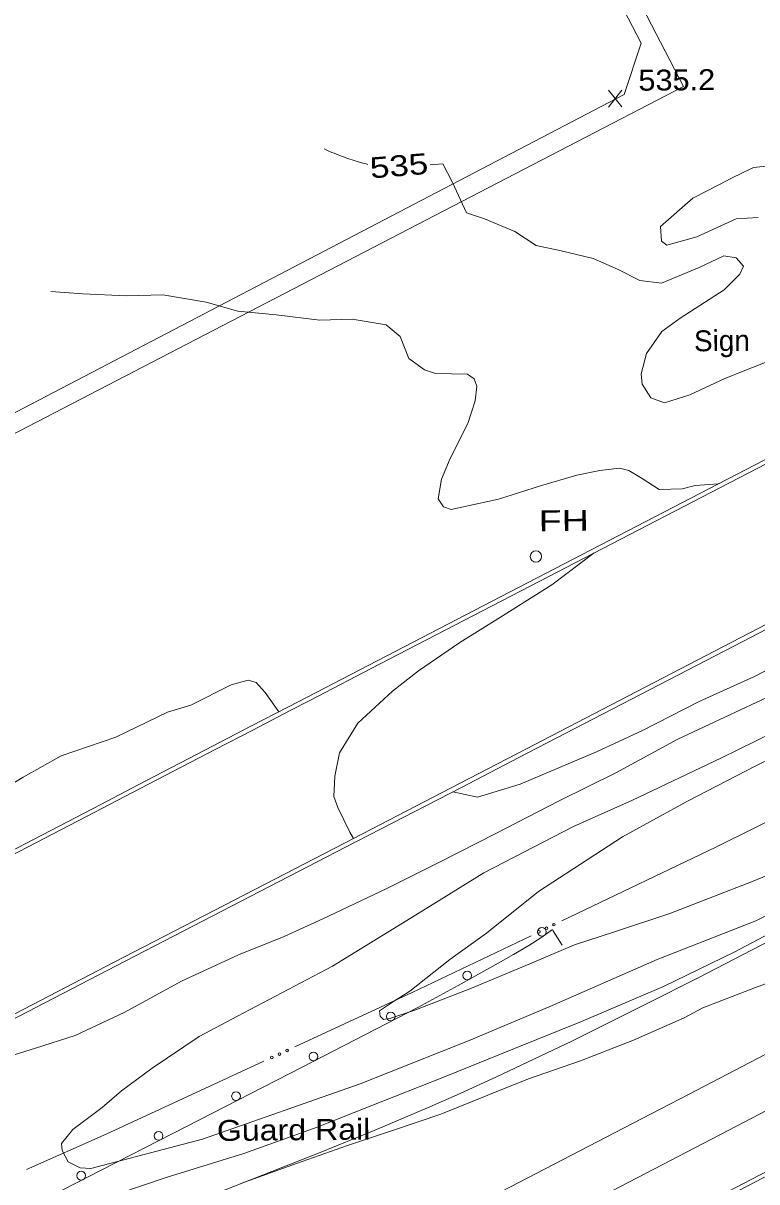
# Model space of a CAD drawing. Extents: x 2361284 to 2366480, y 6976556 to 6985346.
# Drawn here: x 2362547.3 to 2362716, y 6978202.6 to 6978468.8 of the extents above; entities that cross this region are included whole.
import ezdxf
from ezdxf.enums import TextEntityAlignment as Align

# ---------------------------------------------------------------- set-up
doc = ezdxf.new("R2010")
doc.units = 0
doc.header["$LTSCALE"] = 1.9
for name, color, linetype, lineweight in [('11', 7, 'Continuous', 13), ('12', 7, 'Continuous', 13), ('13', 7, 'Continuous', 13), ('14', 7, 'Continuous', 13), ('17', 7, 'Continuous', 13), ('21', 7, 'Continuous', 13), ('3', 7, 'Continuous', 13), ('4', 7, 'Continuous', 13), ('5', 7, 'Continuous', 13), ('7', 7, 'Continuous', 13)]:
    doc.layers.add(name, color=color, linetype=linetype, lineweight=lineweight)

msp = doc.modelspace()

# ---------------------------------------------------------------- linework, layer by layer
at = {"layer": '11'}
msp.add_circle((2362665.21, 6978346.277), 1.3, dxfattribs=at)
at = {"layer": '12'}
for p, q in [((2362684.964, 6978449.562), (2362681.847, 6978453.413)), ((2362681.884, 6978449.533), (2362684.927, 6978453.442))]:
    msp.add_line(p, q, dxfattribs=at)
for points in [[(2362626.59, 6978436.374), (2362626.409, 6978436.403), (2362625.063, 6978436.761), (2362624.396, 6978436.95), (2362623.402, 6978437.248), (2362621.926, 6978437.727), (2362620.952, 6978438.07), (2362620.468, 6978438.249), (2362619.744, 6978438.527), (2362618.786, 6978438.918), (2362618.309, 6978439.121), (2362617.597, 6978439.438), (2362616.535, 6978439.939)], [(2362721.334, 6978392.263), (2362708.652, 6978387.162), (2362700.558, 6978383.424), (2362694.735, 6978381.579), (2362691.603, 6978382.769), (2362689.594, 6978385.881), (2362689.39, 6978388.221), (2362690.607, 6978392.921), (2362694.119, 6978397.994), (2362698.37, 6978401.064), (2362708.499, 6978407.512), (2362712.067, 6978411.117), (2362712.887, 6978412.964), (2362711.269, 6978414.868), (2362708.403, 6978415.358), (2362702.7, 6978412.647), (2362694.043, 6978409.094), (2362689.067, 6978409.687), (2362683.972, 6978412.329), (2362678.337, 6978414.775), (2362671.022, 6978416.496), (2362665.24, 6978417.731), (2362660.348, 6978420.955), (2362653.41, 6978423.888), (2362649.237, 6978425.208), (2362646.012, 6978432.169), (2362643.77, 6978436.488), (2362640.852, 6978436.3)]]:
    msp.add_lwpolyline(points, dxfattribs=at)
at = {"layer": '13'}
for points in [[(2362716.322, 6978424.137), (2362711.224, 6978423.858), (2362702.163, 6978419.702), (2362695.291, 6978417.777), (2362694.106, 6978418.755), (2362693.87, 6978422.093), (2362701.268, 6978428.603), (2362707.428, 6978431.773), (2362710.016, 6978433.117), (2362715.252, 6978435.637), (2362725.552, 6978436.725)], [(2362707.123, 6978362.947), (2362705.044, 6978362.787), (2362701.786, 6978362.576), (2362698.853, 6978361.797), (2362693.514, 6978361.656), (2362689.62, 6978364.18), (2362686.572, 6978366.041), (2362684.417, 6978366.58), (2362679.881, 6978366.018), (2362674.622, 6978364.968), (2362666.285, 6978362.518), (2362656.593, 6978359.445), (2362649.228, 6978357.855), (2362645.678, 6978357.116), (2362643.94, 6978357.695), (2362642.751, 6978359.561), (2362643.499, 6978364.052), (2362645.484, 6978368.76), (2362649.507, 6978376.859), (2362651.197, 6978382.045), (2362651.581, 6978385.436), (2362650.999, 6978387.114), (2362649.439, 6978388.149), (2362642.079, 6978388.289), (2362639.58, 6978389.176), (2362635.944, 6978391.801), (2362633.966, 6978396.812), (2362630.75, 6978399.531), (2362622.948, 6978400.807), (2362615.51, 6978400.556), (2362605.508, 6978401.781), (2362596.639, 6978402.627), (2362589.379, 6978404.738), (2362579.412, 6978406.413), (2362571.033, 6978406.174), (2362560.99, 6978406.638), (2362553.654, 6978407.18)], [(2362848.196, 6978384.358), (2362832.294, 6978376.096), (2362818.993, 6978369.85), (2362809.797, 6978365.153), (2362799.715, 6978360.106), (2362786.756, 6978353.572), (2362772.973, 6978346.521), (2362760.389, 6978340.492), (2362749.421, 6978336.007), (2362733.705, 6978328.157), (2362715.423, 6978318.743), (2362702.758, 6978312.941), (2362689.73, 6978306.328), (2362679.095, 6978301.426), (2362661.556, 6978293.998), (2362651.753, 6978290.975), (2362646.082, 6978292.241)], [(2362841.741, 6978374.456), (2362826.715, 6978366.534), (2362811.379, 6978358.637), (2362794.832, 6978349.879), (2362784.19, 6978344.708), (2362768.538, 6978337.398), (2362756.52, 6978332.014), (2362746.053, 6978327.324), (2362732.175, 6978320.852), (2362719.434, 6978314.43), (2362697.819, 6978304.335), (2362683.562, 6978296.609), (2362670.533, 6978290.154), (2362655.824, 6978282.544), (2362643.364, 6978276.196), (2362630.952, 6978269.976), (2362616.227, 6978263.066), (2362607.316, 6978258.951), (2362596.785, 6978254.772), (2362583.742, 6978248.696), (2362570.519, 6978241.55), (2362559.26, 6978236.213), (2362550.136, 6978233.316), (2362545.21, 6978231.769)], [(2362623.262, 6978281.525), (2362622.449, 6978282.927), (2362619.676, 6978288.58), (2362618.761, 6978291.161), (2362618.956, 6978295.853), (2362620.006, 6978301.145), (2362624.29, 6978307.996), (2362632.25, 6978315.381), (2362638.197, 6978320.008), (2362647.726, 6978326.489), (2362657.05, 6978332.318), (2362668.851, 6978339.781), (2362678.611, 6978347.104)], [(2362606.115, 6978310.613), (2362602.962, 6978315.072), (2362600.891, 6978317.323), (2362599.072, 6978317.856), (2362595.125, 6978316.798), (2362585.879, 6978312.11), (2362580.474, 6978310.519), (2362568.627, 6978304.796), (2362556.059, 6978300.457), (2362547.294, 6978295.592), (2362536.815, 6978289.202), (2362529.547, 6978282.674), (2362517.762, 6978275.611), (2362508.376, 6978271.131), (2362503.665, 6978270.847), (2362501.428, 6978271.825), (2362497.551, 6978276.719), (2362491.32, 6978281.01)], [(2362847.789, 6978317.85), (2362836.194, 6978314.05), (2362821.189, 6978308.218), (2362806.037, 6978302.073), (2362789.176, 6978293.622), (2362771.136, 6978285.03), (2362751.265, 6978275.731), (2362732.727, 6978266.954), (2362710.755, 6978255.375), (2362694.51, 6978247.49), (2362675.645, 6978239.49), (2362660.303, 6978233.244), (2362643.826, 6978226.557), (2362627.446, 6978220.131), (2362614.892, 6978215.171), (2362598.049, 6978209.161), (2362580.43, 6978203.692), (2362563.852, 6978198.095)], [(2362733.486, 6978271.311), (2362715.777, 6978262.612), (2362693.051, 6978253.677), (2362668.223, 6978242.839), (2362649.826, 6978235.084), (2362624.818, 6978225.116), (2362588.557, 6978212.421), (2362562.83, 6978205.715), (2362560.449, 6978205.852), (2362557.685, 6978207.246), (2362556.281, 6978209.804), (2362556.156, 6978211.392), (2362558.735, 6978214.647), (2362565.487, 6978219.692), (2362569.9, 6978223.504), (2362576.972, 6978228.75), (2362587.773, 6978235.974), (2362596.609, 6978240.678), (2362618.392, 6978252.197), (2362636.496, 6978263.289), (2362653.189, 6978273.578), (2362673.829, 6978284.255), (2362687.422, 6978290.304), (2362707.682, 6978299.928), (2362723.927, 6978307.903)], [(2362729.974, 6978277.839), (2362715.13, 6978271.697), (2362695.961, 6978264.234), (2362683.249, 6978260.023), (2362674.098, 6978257.036), (2362663.789, 6978252.729), (2362650.411, 6978247.08), (2362637.388, 6978242.036), (2362631.875, 6978240.194), (2362630.158, 6978239.887), (2362629.371, 6978240.65), (2362629.249, 6978241.919), (2362632.469, 6978244.03), (2362636.246, 6978246.426), (2362645.429, 6978253.664), (2362653.83, 6978259.753), (2362665.811, 6978269.348), (2362685.113, 6978281.853), (2362700.015, 6978290.064), (2362715.729, 6978298.155), (2362735.515, 6978308.163)], [(2362726.147, 6978251.111), (2362715.673, 6978247.271), (2362703.577, 6978242.556), (2362699.298, 6978240.295), (2362687.646, 6978235.184), (2362675.431, 6978230.397), (2362663.47, 6978226.263), (2362654.124, 6978222.504), (2362643.316, 6978218.181), (2362632.719, 6978214.591), (2362621.914, 6978210.938), (2362610.161, 6978206.835), (2362597.364, 6978202.263)]]:
    msp.add_lwpolyline(points, dxfattribs=at)
at = {"layer": '14'}
for points in [[(2362336.196, 6978020.751), (2362379.564, 6978043.351), (2362401.253, 6978054.641), (2362433.794, 6978071.564), (2362482.62, 6978096.917), (2362498.918, 6978105.366), (2362531.526, 6978122.241), (2362596.753, 6978155.969), (2362629.355, 6978172.856), (2362656.041, 6978186.706), (2362709.395, 6978214.441), (2362744.958, 6978232.945), (2362792.374, 6978257.616), (2362816.086, 6978269.946), (2362851.661, 6978288.425), (2362869.453, 6978297.656), (2362886.948, 6978306.725), (2362921.944, 6978324.848), (2362956.95, 6978342.953), (2362980.292, 6978355.014), (2363026.986, 6978379.118)], [(2362843.378, 6978297.285), (2362830.376, 6978290.516), (2362804.38, 6978276.964), (2362778.389, 6978263.4), (2362743.735, 6978245.315), (2362726.404, 6978236.28), (2362700.398, 6978222.746), (2362687.389, 6978215.99), (2362671.304, 6978207.65), (2362639.123, 6978190.992), (2362574.744, 6978157.708), (2362542.563, 6978141.05), (2362523.455, 6978131.135), (2362510.721, 6978124.515), (2362485.262, 6978111.258), (2362459.811, 6978097.988), (2362425.875, 6978080.294), (2362408.903, 6978071.456), (2362383.435, 6978058.217), (2362370.694, 6978051.61), (2362366.223, 6978049.299), (2362357.267, 6978044.703), (2362348.298, 6978040.133), (2362330.338, 6978031.035)]]:
    msp.add_lwpolyline(points, dxfattribs=at)
at = {"layer": '17'}
msp.add_lwpolyline([(2362497.517, 6978174.032), (2362503.457, 6978176.179), (2362509.336, 6978178.505), (2362524.464, 6978184.989), (2362539.328, 6978192.022), (2362562.119, 6978203.658), (2362584.889, 6978215.336), (2362611.491, 6978228.998), (2362638.062, 6978242.703), (2362647.316, 6978247.691), (2362656.486, 6978252.819), (2362660.047, 6978254.833), (2362663.579, 6978256.896), (2362666.352, 6978258.672), (2362669.044, 6978260.558)], dxfattribs=at)
for centre in [(2362666.585, 6978260.056), (2362649.416, 6978250.014), (2362631.808, 6978240.602), (2362614.033, 6978231.433), (2362596.246, 6978222.292), (2362578.453, 6978213.159), (2362560.657, 6978204.036)]:
    msp.add_circle(centre, 1, dxfattribs=at)
at = {"layer": '21'}
for points in [[(2362725.139, 6978288.723), (2362706.596, 6978279.527), (2362671.145, 6978262.558)], [(2362664.077, 6978259.171), (2362636.729, 6978246.08), (2362609.797, 6978233.613)], [(2362602.678, 6978230.326), (2362566.416, 6978213.54), (2362548.071, 6978205.464)]]:
    msp.add_lwpolyline(points, dxfattribs=at)
for centre in [(2362669.347, 6978261.697), (2362665.884, 6978260.039), (2362667.616, 6978260.868), (2362606.238, 6978231.972), (2362607.981, 6978232.778), (2362604.496, 6978231.165)]:
    msp.add_circle(centre, 0.3, dxfattribs=at)
at = {"layer": '3'}
for points in [[(2362462.946, 6978336.358), (2362464.803, 6978332.781), (2362699.124, 6978454.268), (2362589.904, 6978664.638)], [(2362981.445, 6978467.35), (2362809.007, 6978377.835), (2362710.231, 6978326.575), (2362660.839, 6978300.953), (2362647.619, 6978294.102), (2362621.168, 6978280.42), (2362568.25, 6978253.087), (2362541.798, 6978239.407), (2362500.635, 6978218.082), (2362480.057, 6978207.412), (2362449.196, 6978191.397), (2362402.915, 6978167.353), (2362365.587, 6978147.925), (2362340.71, 6978134.956), (2362290.974, 6978108.986)], [(2362981.883, 6978466.494), (2362809.445, 6978376.979), (2362710.67, 6978325.719), (2362661.278, 6978300.097), (2362648.058, 6978293.246), (2362621.607, 6978279.564), (2362568.688, 6978252.231), (2362542.236, 6978238.551), (2362501.073, 6978217.226), (2362480.496, 6978206.556), (2362449.635, 6978190.541), (2362403.354, 6978166.498), (2362366.029, 6978147.073), (2362341.154, 6978134.106), (2362291.422, 6978108.14)], [(2362496.183, 6978253.375), (2362519.166, 6978265.37), (2362530.658, 6978271.366), (2362542.151, 6978277.359), (2362547.898, 6978280.355), (2362559.394, 6978286.344), (2362565.143, 6978289.337), (2362573.767, 6978293.825), (2362581.434, 6978297.812), (2362585.267, 6978299.805), (2362591.019, 6978302.793), (2362599.647, 6978307.272), (2362608.277, 6978311.748), (2362612.593, 6978313.984), (2362661.176, 6978339.151), (2362725.955, 6978372.706), (2362758.344, 6978389.485), (2362789.439, 6978405.594), (2362804.986, 6978413.649)], [(2362496.631, 6978252.519), (2362519.612, 6978264.514), (2362531.103, 6978270.509), (2362542.596, 6978276.503), (2362548.342, 6978279.499), (2362559.837, 6978285.488), (2362565.585, 6978288.481), (2362574.208, 6978292.969), (2362581.874, 6978296.956), (2362585.708, 6978298.949), (2362591.458, 6978301.937), (2362600.086, 6978306.416), (2362608.716, 6978310.892), (2362613.031, 6978313.128), (2362629.225, 6978321.518), (2362661.614, 6978338.296), (2362726.393, 6978371.85), (2362758.782, 6978388.629), (2362789.877, 6978404.739), (2362805.424, 6978412.794)], [(2363033.125, 6978367.716), (2362980.88, 6978341.005), (2362954.769, 6978327.629), (2362928.67, 6978314.228), (2362915.627, 6978307.516), (2362898.243, 6978298.553), (2362889.554, 6978294.064), (2362876.526, 6978287.322), (2362856.996, 6978277.187), (2362683.465, 6978186.942), (2362510.819, 6978097.185), (2362492.049, 6978087.433), (2362454.499, 6978067.948), (2362416.94, 6978048.481), (2362341.803, 6978009.583)], [(2363033.563, 6978366.861), (2362981.319, 6978340.15), (2362955.207, 6978326.773), (2362929.108, 6978313.372), (2362916.065, 6978306.66), (2362898.681, 6978297.697), (2362889.992, 6978293.208), (2362876.964, 6978286.466), (2362857.434, 6978276.331), (2362683.903, 6978186.086), (2362511.258, 6978096.328), (2362492.488, 6978086.576), (2362454.938, 6978067.091), (2362417.378, 6978047.625), (2362342.241, 6978008.727)], [(2362302.377, 6978086.722), (2362418.9, 6978132.303), (2362508.121, 6978167.494), (2362589.444, 6978199.088), (2362615.211, 6978209.219), (2362628.034, 6978214.436), (2362640.784, 6978219.838), (2362647.124, 6978222.628), (2362655.949, 6978226.634), (2362673.453, 6978234.941), (2362690.803, 6978243.554), (2362702.309, 6978249.418), (2362725.24, 6978261.302), (2362816.245, 6978308.751), (2362910.106, 6978357.485)]]:
    msp.add_lwpolyline(points, dxfattribs=at)
at = {"layer": '5'}
msp.add_lwpolyline([(2362669.065, 6978260.329), (2362670.129, 6978258.647), (2362671.199, 6978256.957)], dxfattribs=at)
at = {"layer": '7'}
msp.add_lwpolyline([(2362462.946, 6978336.358), (2362685.503, 6978452.391), (2362689.369, 6978464.208), (2362579.929, 6978674.474)], dxfattribs=at)

# ---------------------------------------------------------------- texts
at = {"layer": '11'}
msp.add_text('Sign', height=4.799, rotation=0.545, dxfattribs=at).set_placement((2362701.563, 6978393.415))
at = {"layer": '12', "width": 1.1}
msp.add_text('535.2', height=4.799, rotation=0.545, dxfattribs=at).set_placement((2362688.773, 6978453.286))
at = {"layer": '12', "width": 1.25}
msp.add_text(' 535 ', height=4.799, rotation=4.651, dxfattribs=at).set_placement((2362633.919, 6978433.673), align=Align.CENTER)
at = {"layer": '17', "width": 1.15}
msp.add_text('Guard Rail', height=4.799, rotation=0.545, dxfattribs=at).set_placement((2362591.871, 6978212.002))
at = {"layer": '4', "width": 1.35}
msp.add_text('  FH', height=4.799, rotation=0.545, dxfattribs=at).set_placement((2362661.043, 6978352.037))

doc.saveas('drawing.dxf')
